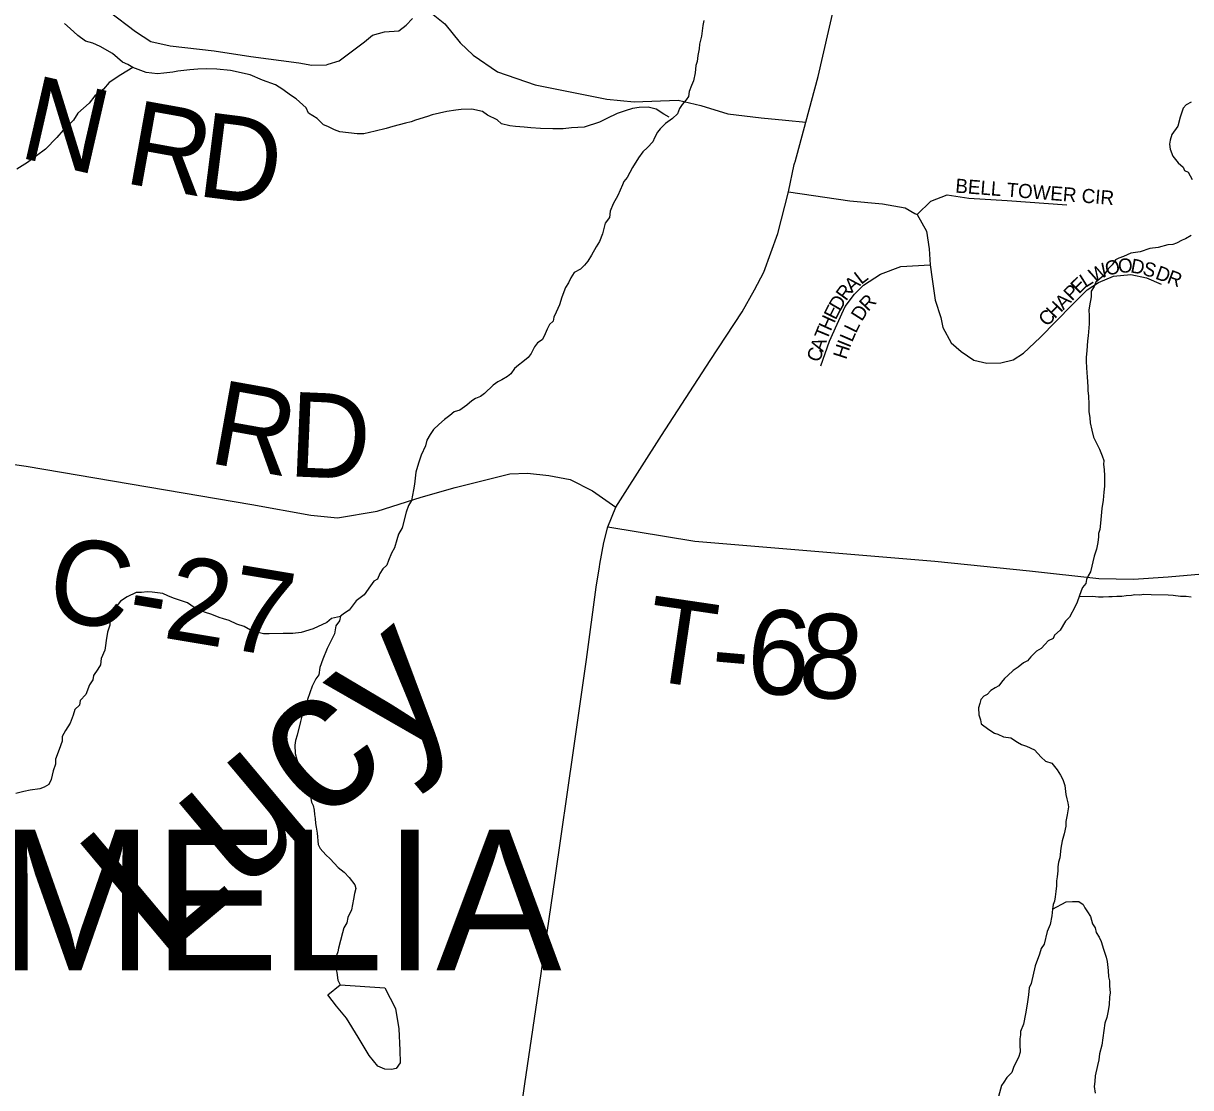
# Model space of a CAD drawing. Extents: x 1310247 to 1664935, y 235267 to 584339.
# Drawn here: x 1484317 to 1488461, y 379562 to 383338 of the extents above; entities that cross this region are included whole.
import ezdxf

# ---------------------------------------------------------------- set-up
doc = ezdxf.new("R2010")
doc.units = 0
for name, color, linetype in [('GM_X_Corporation_Text', 7, 'Continuous'), ('GM_X_County_Road', 7, 'Continuous'), ('GM_X_County_Road_Text', 7, 'Continuous'), ('GM_X_Minor_Lake', 7, 'Continuous'), ('GM_X_Minor_River', 7, 'Continuous'), ('GM_X_Minor_River_Text', 7, 'Continuous'), ('GM_X_State_Route', 7, 'Continuous'), ('GM_X_Township_Road', 7, 'Continuous'), ('GM_X_Township_Road_Text', 7, 'Continuous'), ('GM_X_Township_ROW', 7, 'Continuous'), ('GM_X_Township_Subdivision', 7, 'Continuous'), ('GM_X_Township_Subdivision_Text', 7, 'Continuous')]:
    doc.layers.add(name, color=color, linetype=linetype)

msp = doc.modelspace()

# ---------------------------------------------------------------- linework, layer by layer
at = {"layer": 'GM_X_County_Road'}
msp.add_lwpolyline([(1482934.2, 381307.5), (1482939.4, 381309.5), (1483004.2, 381333.7), (1484104.3, 381754.3), (1484150.8, 381771.1), (1484197.1, 381779.9), (1484245, 381778.6), (1484326.8, 381766.5), (1485128.8, 381630.5), (1485337.9, 381592.8), (1485432, 381583.4), (1485573, 381607.5), (1485729.6, 381656.9), (1485850.2, 381690.8), (1486044.7, 381739.4), (1486106.8, 381741.8), (1486182.6, 381733.8), (1486258.9, 381719), (1486338, 381679.5), (1486420.5, 381621.8)], dxfattribs=at)
at = {"layer": 'GM_X_Minor_Lake'}
msp.add_line((1485397.8, 379891.6), (1485441.6, 379926.7), dxfattribs=at)
msp.add_lwpolyline([(1485441.6, 379926.7), (1485601, 379916.2), (1485637.9, 379843.3), (1485650.7, 379770.8), (1485653.5, 379694.5), (1485654.7, 379650.3), (1485640.3, 379630.5), (1485624.2, 379626.8), (1485600.1, 379627.2), (1485576.2, 379637.7), (1485544.7, 379676.3), (1485505.7, 379741.2), (1485464.7, 379808.2), (1485429.3, 379851), (1485397.8, 379891.6)], dxfattribs=at)
at = {"layer": 'GM_X_Minor_River'}
for points in [[(1486609.4, 383004.8), (1486591.5, 383015.2), (1486563.8, 383033.8), (1486535.8, 383040.3), (1486503.6, 383038.8), (1486479.5, 383035.2), (1486453.3, 383027.7), (1486425, 383018.1), (1486388.6, 383000.7), (1486362.2, 382987.1), (1486307.8, 382970), (1486263.5, 382966.8), (1486233.4, 382963.3), (1486197.3, 382963.9), (1486153.1, 382964.7), (1486119, 382967.3), (1486095, 382969.7), (1486064.9, 382972.2), (1486044.9, 382974.6), (1486014.9, 382981.2), (1485999.1, 382995.5), (1485965.2, 383012.2), (1485947.4, 383024.5), (1485909.4, 383033.2), (1485871.2, 383031.9), (1485853.1, 383030.2), (1485820.9, 383024.8), (1485768.5, 383013.6), (1485752.4, 383007.9), (1485710, 382994.6), (1485693.8, 382988.8), (1485673.7, 382983.2), (1485629.3, 382971.9), (1485605.1, 382964.3), (1485566.8, 382954.9), (1485526.5, 382945.6), (1485502.4, 382946), (1485440.3, 382953.1), (1485422.4, 382959.5), (1485398.5, 382971.9), (1485382.5, 382978.2), (1485360.8, 383000.7), (1485329, 383019.3), (1485321.3, 383037.6), (1485285.7, 383070.3), (1485265.9, 383082.7), (1485238.1, 383103.3), (1485212.3, 383119.8), (1485166.4, 383136.7), (1485122.6, 383155.5), (1485052.6, 383170.8), (1485004.5, 383175.7), (1484966.3, 383176.3), (1484936.2, 383174.9), (1484908.1, 383173.3), (1484865.8, 383168.1), (1484847.7, 383164.4), (1484815.5, 383160.9), (1484793.4, 383159.3), (1484753.4, 383164), (1484705.5, 383180.9), (1484687.6, 383191.3), (1484669.7, 383199.6), (1484634, 383230.4), (1484590.3, 383255.3), (1484564.4, 383267.8), (1484538.4, 383274.2), (1484510.7, 383294.8), (1484483, 383319.4), (1484463.2, 383337.8)], [(1486733.6, 383348), (1486729.3, 383330), (1486724.7, 383292), (1486718.2, 383264), (1486715.9, 383248), (1486711.5, 383223.9), (1486709.1, 383201.9), (1486704.9, 383187.9), (1486702.4, 383161.8), (1486695.9, 383133.8), (1486689.6, 383117.9), (1486681.2, 383096), (1486678.9, 383077.9), (1486670.7, 383066), (1486656.4, 383050.2), (1486646.1, 383036.3), (1486639.7, 383016.4), (1486621.4, 383000.6), (1486597, 382983), (1486578.6, 382963.2), (1486568.4, 382951.3), (1486558, 382931.5), (1486551.8, 382917.5), (1486533.4, 382897.7), (1486517, 382882), (1486500.6, 382860.2), (1486480, 382826.4), (1486461.3, 382790.6), (1486449, 382776.7), (1486444.8, 382764.8), (1486428.1, 382726.9), (1486411.6, 382697.1), (1486401.1, 382671.1), (1486398.7, 382649.1), (1486382.3, 382629.3), (1486373.7, 382591.3), (1486363.1, 382563.4), (1486350.8, 382545.5), (1486334.2, 382515.7), (1486321.8, 382493.8), (1486309.6, 382480), (1486295.3, 382466.2), (1486273, 382454.5), (1486260.6, 382434.6), (1486252.3, 382416.7), (1486242, 382400.8), (1486229.4, 382366.9), (1486220.9, 382339), (1486208.4, 382313.1), (1486200.1, 382295.1), (1486197.8, 382281.1), (1486185.6, 382269.3), (1486177.3, 382253.4), (1486166.8, 382227.5), (1486158.6, 382215.5), (1486142.3, 382203.8), (1486132, 382189.9), (1486119.6, 382166), (1486109.3, 382152.2), (1486091, 382136.4), (1486074.7, 382124.7), (1486060.5, 382112.9), (1486048.1, 382095), (1486035.9, 382085.2), (1486015.7, 382073.5), (1486001.5, 382065.7), (1485985.2, 382053.9), (1485954.6, 382024.3), (1485940.4, 382014.5), (1485922.2, 382006.8), (1485910, 381999), (1485891.7, 381983.3), (1485867.3, 381965.6), (1485847.1, 381960), (1485830.9, 381946.2), (1485812.6, 381932.5), (1485792.2, 381914.7), (1485773.8, 381897), (1485761.5, 381879.1), (1485749.1, 381859.3), (1485744.8, 381839.3), (1485730.1, 381805.4), (1485719.6, 381777.5), (1485711.1, 381745.5), (1485706.3, 381703.4), (1485702, 381683.4), (1485695.3, 381645.3), (1485685, 381627.5), (1485676.6, 381603.5), (1485661.6, 381547.5), (1485649.1, 381525.7), (1485642.8, 381505.7), (1485634.3, 381477.7), (1485623.9, 381457.8), (1485613.5, 381431.9), (1485607.2, 381416), (1485592.9, 381402.1), (1485582.6, 381386.3), (1485574.2, 381366.3), (1485562, 381358.5)], [(1484705.5, 383180.9), (1484662.9, 383155.6), (1484622.3, 383128.2), (1484601.8, 383104.5), (1484571.3, 383080.9), (1484550.8, 383055.1), (1484510.1, 383019.7), (1484495.6, 382993.9), (1484458.8, 382958.4), (1484436.3, 382932.6), (1484395.5, 382891.2), (1484332.5, 382844.1), (1484293.9, 382820.7)], [(1488463.1, 383058.6), (1488444.9, 383048.9), (1488434.6, 383037), (1488424, 383005), (1488415.5, 382973.1), (1488394.9, 382943.3), (1488388.5, 382923.3), (1488386.3, 382909.3), (1488388, 382891.2), (1488397.6, 382867), (1488417.3, 382842.5), (1488435.1, 382828.1), (1488438.9, 382816), (1488452.9, 382809.8), (1488466.5, 382783.4)], [(1488463.1, 382584.7), (1488442.9, 382573), (1488430.8, 382569.2), (1488410.5, 382557.5), (1488398.4, 382553.7), (1488380.3, 382552), (1488346, 382542.5), (1488315.8, 382539.1), (1488281.5, 382527.6), (1488249.3, 382522.1), (1488223, 382510.6), (1488206.9, 382504.8), (1488194.7, 382499), (1488182.4, 382481.2), (1488168.1, 382467.3), (1488159.9, 382455.5), (1488151.6, 382441.5), (1488139.4, 382431.7), (1488125.1, 382419.9), (1488118.9, 382404), (1488108.6, 382388.1), (1488108.2, 382368), (1488101.7, 382336), (1488099.4, 382320), (1488101.1, 382301.9), (1488100.6, 382271.7), (1488097.9, 382229.6), (1488095.5, 382211.6), (1488092.9, 382175.5), (1488090.6, 382153.4), (1488090.3, 382139.4), (1488091.9, 382115.3), (1488093.4, 382083.1), (1488095.1, 382067), (1488096.8, 382046.9), (1488096.6, 382034.8), (1488098.3, 382014.7), (1488099.8, 381986.6), (1488099.3, 381960.5), (1488103, 381938.3), (1488104.7, 381920.2), (1488110.3, 381894), (1488115.9, 381869.8), (1488123.7, 381855.6), (1488137.3, 381827.3), (1488146.9, 381803), (1488152.6, 381786.9), (1488152.4, 381772.8), (1488154.1, 381754.7), (1488155.7, 381732.6), (1488155.1, 381696.4), (1488152.7, 381674.4), (1488150.3, 381646.3), (1488145.7, 381616.3), (1488140.9, 381564.2), (1488138.5, 381542.1)], [(1488138.5, 381542.1), (1488134.2, 381528.1), (1488134, 381516.1), (1488131.7, 381496), (1488127.3, 381472), (1488118.8, 381448.1), (1488105.8, 381392.1), (1488097.6, 381378.1), (1488091.3, 381364.2), (1488089.1, 381350.2), (1488076.8, 381336.3), (1488072.6, 381324.4), (1488057.9, 381284.5), (1488051.6, 381268.5), (1488030.9, 381230.7), (1488016.6, 381216.9), (1487998, 381185.1), (1487977.6, 381167.4), (1487973.4, 381155.4), (1487955.2, 381147.7), (1487945, 381135.8), (1487930.6, 381120), (1487914.4, 381110.3), (1487894, 381090.5), (1487881.7, 381076.7), (1487867.6, 381068.9), (1487849.2, 381053.2), (1487831, 381041.4), (1487812.6, 381023.7), (1487800.4, 381013.9), (1487790.1, 381000), (1487779.9, 380988.1), (1487767.7, 380980.3), (1487751.5, 380970.5), (1487739.2, 380956.7), (1487727.1, 380950.9), (1487716.8, 380939), (1487712.6, 380925), (1487708.3, 380909), (1487709.9, 380884.9), (1487715.6, 380866.8), (1487717.4, 380852.6), (1487745.1, 380832.1), (1487765, 380819.7), (1487777, 380815.5), (1487796.9, 380807.1), (1487822.9, 380802.6), (1487846.8, 380788.1), (1487860.7, 380779.8), (1487878.6, 380773.5), (1487906.5, 380761), (1487930.2, 380734.4), (1487946, 380720.1), (1487968, 380713.7), (1487987.6, 380689.2), (1487999.4, 380671), (1488007.1, 380654.8), (1488014.8, 380634.5), (1488018.3, 380602.4), (1488022, 380586.2), (1488025.8, 380572.1), (1488027.6, 380558), (1488025.3, 380544), (1488023.1, 380530), (1488018.7, 380506), (1488018.4, 380489.9), (1488011.9, 380461.9), (1488005.5, 380437.9), (1488001, 380411.9), (1487996.4, 380377.8), (1487992.1, 380361.8), (1487989.9, 380345.8), (1487989.6, 380331.7), (1487987.3, 380309.7), (1487985, 380295.7), (1487984.7, 380277.6), (1487982.4, 380257.6), (1487980.1, 380239.5), (1487977.8, 380223.5), (1487973.6, 380211.5), (1487971.3, 380195.5), (1487968.9, 380171.5), (1487962.3, 380141.4), (1487951.9, 380115.5), (1487941.1, 380071.5), (1487930.8, 380055.6), (1487924.4, 380035.7), (1487909.7, 379993.8), (1487894.6, 379931.8), (1487888.3, 379915.8), (1487885.9, 379891.7), (1487881.3, 379857.7), (1487874.7, 379823.6), (1487868.1, 379787.6), (1487857.6, 379761.7), (1487857.4, 379749.6), (1487855.1, 379735.6), (1487854.8, 379715.6), (1487856.3, 379687.4), (1487850, 379669.5), (1487833.4, 379637.6)], [(1485562, 381358.5), (1485549.7, 381342.6), (1485527.1, 381310.9), (1485498.6, 381289.3), (1485474, 381255.6), (1485457.8, 381245.9), (1485443.5, 381234.1), (1485439.2, 381218.1), (1485426.9, 381200.2), (1485422.4, 381172.2), (1485395.4, 381120.4), (1485380.7, 381082.5), (1485370.2, 381052.6), (1485365.8, 381026.6), (1485355.5, 381012.7), (1485343, 380986.8), (1485326.1, 380938.9), (1485321.9, 380922.9), (1485315.5, 380901), (1485307.2, 380885), (1485300.7, 380861), (1485289.9, 380813), (1485283.5, 380793.1), (1485281.3, 380777), (1485282.8, 380746.9), (1485288.4, 380726.7), (1485296, 380698.5), (1485305.4, 380658.1), (1485315.1, 380643.9), (1485321, 380631.7), (1485324.7, 380615.6), (1485336.4, 380595.3), (1485340.1, 380575.2), (1485345.9, 380563), (1485349.6, 380546.9), (1485351.4, 380530.8), (1485353.1, 380516.7), (1485354.8, 380498.6), (1485356.7, 380486.5), (1485360.3, 380464.4), (1485363.6, 380424.1), (1485371.4, 380409.9), (1485391.1, 380387.5), (1485406.9, 380373.2), (1485434.5, 380342.5), (1485456.3, 380326.1), (1485474.1, 380307.7), (1485493.7, 380281.3), (1485497.5, 380269.1), (1485493.2, 380251.1), (1485488.9, 380231.1), (1485482.2, 380193.1), (1485469.7, 380165.2), (1485465.4, 380147.2), (1485455, 380129.3), (1485450.7, 380111.3), (1485435.7, 380057.3), (1485433.5, 380043.3), (1485429.3, 380031.4), (1485429, 380013.3), (1485424.7, 379999.3), (1485426.5, 379985.2), (1485430.3, 379971.1), (1485433.8, 379942.9), (1485441.6, 379926.7)], [(1485443.3, 381233.4), (1485411.3, 381226.6), (1485395, 381212.8), (1485346.4, 381189.6), (1485304, 381176.3), (1485273.9, 381172.8), (1485239.8, 381173.4), (1485189.5, 381172.3), (1485169.5, 381172.6), (1485141.5, 381179.1), (1485123.5, 381185.5), (1485101.7, 381197.9), (1485075.7, 381206.4), (1485047.8, 381218.9), (1485027.9, 381225.3), (1485011.9, 381229.6), (1484985.9, 381240.1), (1484960, 381248.6), (1484924.2, 381265.3), (1484900.3, 381281.8), (1484850.4, 381298.7), (1484830.5, 381307.1), (1484812.6, 381315.5), (1484774.5, 381320.1), (1484756.5, 381320.5), (1484736.4, 381318.8), (1484718.3, 381319.1), (1484685.9, 381303.6), (1484661.6, 381288), (1484641, 381260.2), (1484624.3, 381220.4), (1484624, 381202.3), (1484615.6, 381178.3), (1484611, 381148.3), (1484608.7, 381130.3), (1484606.5, 381114.2), (1484593.9, 381084.3), (1484591.5, 381062.3), (1484581.2, 381046.4), (1484566.8, 381024.6), (1484564.5, 381008.5), (1484552.2, 380990.7), (1484539.6, 380956.8), (1484519.1, 380935), (1484516.9, 380919), (1484500.5, 380903.2), (1484494.2, 380883.3), (1484483.7, 380855.3), (1484467.2, 380829.5), (1484454.8, 380807.6), (1484454.5, 380791.6), (1484443.9, 380761.6), (1484431.3, 380727.7), (1484431, 380709.6), (1484422.6, 380685.7), (1484416.1, 380655.7), (1484407.7, 380637.8), (1484391.5, 380628), (1484375.4, 380622.3), (1484341.1, 380616.8), (1484319, 380613.2), (1484290.8, 380605.7)], [(1488065, 381303.9), (1488112.4, 381305.6), (1488134.5, 381303.2), (1488150.5, 381302.9), (1488170.6, 381304.6), (1488182.6, 381304.4), (1488198.7, 381306.1), (1488216.8, 381305.8), (1488232.9, 381307.5), (1488251, 381309.2), (1488263.1, 381311), (1488281.1, 381310.7), (1488295.2, 381312.4), (1488321.3, 381312), (1488381.5, 381310.9), (1488399.5, 381308.6), (1488425.6, 381306.1), (1488445.6, 381305.8), (1488463.7, 381303.4)], [(1487971.3, 380195.5), (1488019.9, 380220.8), (1488042, 380222.4), (1488064.1, 380222), (1488079.9, 380211.7), (1488085.8, 380199.5), (1488095.6, 380185.3), (1488105.3, 380169), (1488112.9, 380142.8), (1488122.7, 380128.6), (1488126.4, 380112.4), (1488136.2, 380096.2), (1488144, 380080), (1488151.6, 380053.8), (1488161.1, 380025.5), (1488164.9, 380009.3), (1488168.3, 379977.1), (1488170, 379955), (1488173.7, 379940.9), (1488173.4, 379922.8), (1488175, 379898.7), (1488172.8, 379882.7), (1488172.3, 379856.6), (1488167.9, 379834.6), (1488163.5, 379810.5), (1488157.2, 379790.6), (1488152.7, 379764.5), (1488145.8, 379712.5), (1488137.3, 379682.5), (1488134.9, 379660.4), (1488130.5, 379640.4), (1488121.9, 379604.4), (1488121.6, 379584.3), (1488119.3, 379566.3), (1488122.9, 379542.1)], [(1487833.4, 379637.6), (1487827, 379615.6), (1487808.7, 379597.9), (1487798.4, 379582), (1487790.1, 379570.1), (1487779.4, 379530.1)]]:
    msp.add_lwpolyline(points, dxfattribs=at)
at = {"layer": 'GM_X_State_Route'}
for points in [[(1487055.8, 382843.6), (1487056.7, 382846.9), (1487095.2, 382987.2), (1487139.5, 383149), (1487195.2, 383396.5)], [(1486363.7, 381418.7), (1486378.3, 381496.3), (1486392.4, 381551.6), (1486420.5, 381621.8), (1486445, 381660.9), (1486582.7, 381875.8), (1486755.2, 382142.3), (1486869.1, 382314.5), (1486912.4, 382392.7), (1486946.5, 382454.8), (1486995.6, 382592.3), (1487033.9, 382740.4), (1487053.9, 382836.6), (1487055.8, 382843.6)], [(1485521.3, 375554.8), (1485563.2, 375737.7), (1485593.1, 375960.8), (1485639.5, 376324.9), (1485684.7, 376687.9), (1485730.4, 377065), (1485776.9, 377378.9), (1485797.1, 377535.5), (1485834.1, 377786.6), (1485841.7, 377844.2), (1485878.7, 378101.7), (1485936.2, 378484.3), (1485990, 378865.2), (1486042.4, 379192.3), (1486097, 379575.8), (1486155.4, 379966.9), (1486205.3, 380305.9), (1486270.6, 380757.8), (1486316.8, 381081.3), (1486351.4, 381337.2), (1486362.1, 381410.2), (1486363.7, 381418.7)]]:
    msp.add_lwpolyline(points, dxfattribs=at)
at = {"layer": 'GM_X_Township_Road'}
for points in [[(1484621.6, 383380), (1484715.9, 383308.9), (1484769.8, 383273.2), (1484838, 383258.3), (1484994.8, 383240.5), (1485124.3, 383219.8), (1485295.3, 383198), (1485341.7, 383189.1), (1485393.4, 383191), (1485399.7, 383192.9)], [(1486392.4, 381551.6), (1486701.2, 381500.6), (1487553, 381429.3), (1487889.3, 381395.9), (1488135.4, 381368.9), (1488257.9, 381366.3), (1488381.7, 381373.7), (1488503.7, 381385.3), (1488602.7, 381372.1), (1488680.2, 381354), (1488766, 381321), (1488831.9, 381286.3), (1488916, 381236.9), (1488990.2, 381195.6), (1489074.4, 381133), (1489193.1, 381048.8), (1489283.8, 380999.4), (1489397.6, 380943.3), (1489506.4, 380918.6), (1489669.7, 380911.7), (1489853, 380906.2), (1490071.6, 380915.4), (1490306.8, 380908)]]:
    msp.add_lwpolyline(points, dxfattribs=at)
at = {"layer": 'GM_X_Township_ROW'}
for points in [[(1485766.5, 383374.4), (1485813.5, 383335.7), (1485867.6, 383268.5), (1485913.6, 383224.8), (1486000.3, 383166.1), (1486134, 383119.5), (1486282.7, 383090.4), (1486389.1, 383069.3), (1486486, 383059.3), (1486642.1, 383065.3), (1486721.9, 383046.6), (1486818.8, 383016.3), (1486937.1, 383002.6), (1487022.6, 382994.9), (1487095.2, 382987.2)], [(1485399.7, 383192.9), (1485438.5, 383204.6), (1485528.3, 383271.8), (1485556.5, 383296.2), (1485599.7, 383308), (1485650.5, 383311.4), (1485676.3, 383331), (1485699.3, 383355.4)]]:
    msp.add_lwpolyline(points, dxfattribs=at)
at = {"layer": 'GM_X_Township_Subdivision'}
for points in [[(1487033.9, 382740.4), (1487251.8, 382707.9), (1487367.2, 382697.4), (1487448.2, 382683.1), (1487482.3, 382663.7)], [(1487490.1, 382659.3), (1487538.7, 382707), (1487596.8, 382728.9), (1487674, 382717.4), (1487809.4, 382709.8), (1488021.2, 382693.8)], [(1487482.3, 382663.7), (1487490.1, 382659.3), (1487523.5, 382600.2), (1487533, 382538.3), (1487536.8, 382481.1), (1487543.5, 382430.6), (1487553.9, 382356.3), (1487574, 382294.3), (1487581.7, 382259), (1487610.8, 382204.4), (1487646.2, 382173.8), (1487691.7, 382142.9), (1487737.5, 382132.1), (1487787.5, 382133.3), (1487831.7, 382144.5), (1487868.2, 382168), (1487927.1, 382223.1), (1488041.2, 382339.4), (1488077, 382375.3)], [(1487148.9, 382122.8), (1487179.4, 382210.4), (1487206.1, 382270.5), (1487234.7, 382333.4), (1487268, 382377.2), (1487300.4, 382408.7), (1487359.8, 382448.4), (1487432, 382475.4), (1487536.8, 382481.1)], [(1488077, 382375.3), (1488094.1, 382392.5), (1488134.6, 382417.9), (1488187, 382441.1), (1488249.5, 382446.8), (1488304.9, 382435), (1488356.6, 382412.5)]]:
    msp.add_lwpolyline(points, dxfattribs=at)

# ---------------------------------------------------------------- texts
at = {"layer": 'GM_X_Corporation_Text'}
msp.add_text('AMELIA', height=500, rotation=0, dxfattribs=at).set_placement((1483775.9, 379977.7))
at = {"layer": 'GM_X_County_Road_Text'}
for s, rotation, p in [('R', 349.8344, (1484969.1, 381779.5)), ('D', 357.573, (1485254.9, 381731.3)), ('C-27', 350.5421, (1484390.8, 381228.7))]:
    msp.add_text(s, height=300, rotation=rotation, dxfattribs=at).set_placement(p)
at = {"layer": 'GM_X_Minor_River_Text'}
msp.add_text('Lucy', height=500.01, rotation=40.0034, dxfattribs=at).set_placement((1484798.7, 380010.5))
at = {"layer": 'GM_X_Township_Road_Text'}
for s, rotation, p in [('N', 347.0603, (1484294.7, 382863.8)), ('R', 349.8045, (1484669, 382772.5)), ('D', 352.7723, (1484928, 382726.3)), ('T', 351.6172, (1486510.4, 381011.6)), ('6', 355.4977, (1486877.2, 380965.8)), ('8', 355.6738, (1487062.4, 380951.2)), ('-', 355.0549, (1486751.9, 380976.6))]:
    msp.add_text(s, height=300, rotation=rotation, dxfattribs=at).set_placement(p)
at = {"layer": 'GM_X_Township_Subdivision_Text'}
for s, rotation, p in [('BELL TOWER CIR', 355.487, (1487624.5, 382737.6)), ('O', 14.9216, (1488164.8, 382441.4)), ('O', 3.0174, (1488204.6, 382452.3)), ('D', 349.2944, (1488245.4, 382454.8)), ('L', 37.5036, (1487291.3, 382409.4)), ('W', 26.6026, (1488116.2, 382416.7)), ('S', 343.6567, (1488287.4, 382447)), ('D', 339.8507, (1488332.8, 382432.9)), ('R', 339.4297, (1488374, 382417.8)), ('A', 42.109, (1487259.4, 382380.6)), ('E', 44.8455, (1488064.9, 382375.6)), ('L', 32.182, (1488087.5, 382398.6)), ('R', 53.9655, (1487238, 382350.6)), ('R', 46.7347, (1487316, 382313.2)), ('A', 45.5726, (1488009.5, 382319.2)), ('P', 45.5409, (1488040.3, 382350.6)), ('E', 63.5205, (1487201.3, 382283)), ('D', 59.8348, (1487216.6, 382313.7)), ('D', 57.559, (1487293.9, 382278)), ('H', 45.5409, (1487978.7, 382287.8)), ('H', 65.7423, (1487183.4, 382243.3)), ('C', 45.5496, (1487951, 382259.5)), ('T', 67.813, (1487170.3, 382211.1)), ('L', 64.1314, (1487273.2, 382235.9)), ('A', 71.1504, (1487156.4, 382170.2)), ('I', 68.2311, (1487251.4, 382184.1)), ('L', 66.6256, (1487259.4, 382204.2)), ('C', 71.2348, (1487143.7, 382132.7)), ('H', 72.0971, (1487238.2, 382143))]:
    msp.add_text(s, height=50, rotation=rotation, dxfattribs=at).set_placement(p)

doc.saveas('drawing.dxf')
